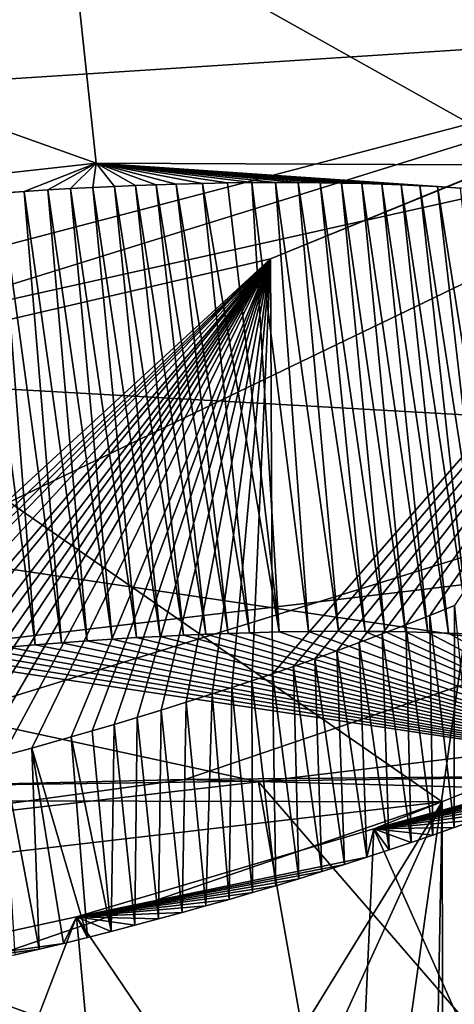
# Model space of a CAD drawing. Header units: metres. Extents: x -147 to 294, y -23 to 81.
# Tile 334 of 656: x 247.424 to 248.062, y 17.098 to 18.543. Entities that reach past the tile are written whole.
import ezdxf

# ---------------------------------------------------------------- set-up
doc = ezdxf.new("R2010")
doc.units = ezdxf.units.M
doc.layers.add('solid_AVA_153', color=7, linetype='CONTINUOUS')

msp = doc.modelspace()

# ---------------------------------------------------------------- linework, layer by layer
at = {"layer": 'solid_AVA_153'}
for points in [[(235.382919, 20.174784, 271.545105), (248.68512, 21.944908, 269.990875), (236.747787, 7.212847, 268.464081)], [(248.68512, 21.944908, 269.990875), (246.785263, 8.478528, 267.585846), (236.747787, 7.212847, 268.464081)], [(248.68512, 21.944908, 269.990875), (253.524139, 10.754683, 266.204803), (246.785263, 8.478528, 267.585846)], [(250.906952, 11.006205, 270.554932), (249.574112, 21.555054, 273.642517), (235.413086, 19.895332, 274.532532)], [(250.906952, 11.006205, 270.554932), (235.413086, 19.895332, 274.532532), (235.975128, 14.554294, 273.108093)], [(246.510284, 17.270866, 189.794327), (245.98967, 17.816858, 187.674927), (254.132614, 19.629084, 186.691681)], [(248.600922, 19.607344, 183.324738), (254.132614, 19.629084, 186.691681), (245.98967, 17.816858, 187.674927)], [(247.666275, 17.428185, 189.912994), (246.510284, 17.270866, 189.794327), (254.132614, 19.629084, 186.691681)], [(248.678467, 17.400953, 190.59404), (247.666275, 17.428185, 189.912994), (254.132614, 19.629084, 186.691681)], [(248.175293, 19.324511, 183.976242), (248.600922, 19.607344, 183.324738), (245.98967, 17.816858, 187.674927)], [(247.557861, 19.073439, 184.42691), (248.175293, 19.324511, 183.976242), (245.98967, 17.816858, 187.674927)], [(246.024277, 18.755999, 184.598358), (247.557861, 19.073439, 184.42691), (245.98967, 17.816858, 187.674927)], [(249.380035, 18.783726, 198.120804), (244.016846, 18.2379, 198.04126), (248.6633, 18.537403, 198.839584)], [(249.380035, 18.783726, 198.120804), (244.144302, 18.446239, 197.221237), (244.016846, 18.2379, 198.04126)], [(249.380035, 18.783726, 198.120804), (246.855591, 17.569769, 197.384338), (244.144302, 18.446239, 197.221237)], [(249.380035, 18.783726, 198.120804), (249.500443, 17.883444, 197.87999), (246.855591, 17.569769, 197.384338)], [(248.193954, 18.330191, 190.74176), (248.165161, 18.73015, 190.832672), (247.49472, 18.721941, 190.432083)], [(247.536087, 18.333069, 190.350815), (247.49472, 18.721941, 190.432083), (246.733246, 18.619106, 190.282104)], [(247.536087, 18.333069, 190.350815), (248.193954, 18.330191, 190.74176), (247.49472, 18.721941, 190.432083)], [(247.536087, 18.333069, 190.350815), (246.733246, 18.619106, 190.282104), (246.772278, 18.24843, 190.204239)], [(244.016846, 18.2379, 198.04126), (248.740402, 17.540977, 198.631851), (248.6633, 18.537403, 198.839584)], [(248.633331, 18.534275, 195.033401), (246.740219, 18.038639, 195.651199), (249.500443, 17.883444, 197.87999)], [(246.763519, 17.953737, 194.898636), (246.740219, 18.038639, 195.651199), (248.633331, 18.534275, 195.033401)], [(247.792297, 18.192648, 194.698029), (246.763519, 17.953737, 194.898636), (248.633331, 18.534275, 195.033401)], [(248.62767, 18.533768, 194.096832), (247.792297, 18.192648, 194.698029), (248.633331, 18.534275, 195.033401)], [(247.79509, 17.58362, 194.224289), (247.792297, 18.192648, 194.698029), (248.62767, 18.533768, 194.096832)], [(247.825928, 17.594303, 194.209778), (247.79509, 17.58362, 194.224289), (248.62767, 18.533768, 194.096832)], [(247.857422, 17.605427, 194.194275), (247.825928, 17.594303, 194.209778), (248.62767, 18.533768, 194.096832)], [(247.889633, 17.617023, 194.177734), (247.857422, 17.605427, 194.194275), (248.62767, 18.533768, 194.096832)], [(247.922684, 17.629175, 194.160004), (247.889633, 17.617023, 194.177734), (248.62767, 18.533768, 194.096832)], [(247.956482, 17.641872, 194.141022), (247.922684, 17.629175, 194.160004), (248.62767, 18.533768, 194.096832)], [(247.991104, 17.655169, 194.120682), (247.956482, 17.641872, 194.141022), (248.62767, 18.533768, 194.096832)], [(248.026489, 17.669071, 194.098907), (247.991104, 17.655169, 194.120682), (248.62767, 18.533768, 194.096832)], [(248.062637, 17.683615, 194.075607), (248.026489, 17.669071, 194.098907), (248.62767, 18.533768, 194.096832)], [(247.536087, 18.333069, 190.350815), (246.772278, 18.24843, 190.204239), (247.430695, 18.291344, 190.431702)], [(247.536087, 18.333069, 190.350815), (247.430695, 18.291344, 190.431702), (247.465027, 18.293566, 190.443832)], [(247.536087, 18.333069, 190.350815), (247.465027, 18.293566, 190.443832), (247.498596, 18.295549, 190.456329)], [(247.536087, 18.333069, 190.350815), (247.498596, 18.295549, 190.456329), (247.531281, 18.2973, 190.469147)], [(247.536087, 18.333069, 190.350815), (247.531281, 18.2973, 190.469147), (247.56311, 18.29883, 190.482239)], [(247.536087, 18.333069, 190.350815), (247.56311, 18.29883, 190.482239), (247.594131, 18.300152, 190.495575)], [(247.536087, 18.333069, 190.350815), (247.594131, 18.300152, 190.495575), (247.62439, 18.301279, 190.509155)], [(247.536087, 18.333069, 190.350815), (247.62439, 18.301279, 190.509155), (247.653931, 18.302219, 190.52298)], [(247.536087, 18.333069, 190.350815), (247.653931, 18.302219, 190.52298), (247.692261, 18.303204, 190.541733)], [(247.536087, 18.333069, 190.350815), (247.692261, 18.303204, 190.541733), (247.729263, 18.30389, 190.560745)], [(247.536087, 18.333069, 190.350815), (247.729263, 18.30389, 190.560745), (247.764984, 18.304304, 190.579971)], [(247.536087, 18.333069, 190.350815), (247.764984, 18.304304, 190.579971), (247.7995, 18.304462, 190.599396)], [(247.536087, 18.333069, 190.350815), (247.7995, 18.304462, 190.599396), (247.832916, 18.304384, 190.619003)], [(247.536087, 18.333069, 190.350815), (247.832916, 18.304384, 190.619003), (247.865295, 18.304083, 190.638794)], [(247.536087, 18.333069, 190.350815), (247.865295, 18.304083, 190.638794), (247.896545, 18.303574, 190.65863)], [(247.536087, 18.333069, 190.350815), (247.896545, 18.303574, 190.65863), (247.926727, 18.302876, 190.678528)], [(247.536087, 18.333069, 190.350815), (247.926727, 18.302876, 190.678528), (247.955887, 18.301996, 190.698441)], [(247.536087, 18.333069, 190.350815), (247.955887, 18.301996, 190.698441), (247.984116, 18.300951, 190.718414)], [(247.536087, 18.333069, 190.350815), (247.984116, 18.300951, 190.718414), (248.011459, 18.299747, 190.738403)], [(247.536087, 18.333069, 190.350815), (248.011459, 18.299747, 190.738403), (248.037827, 18.298401, 190.758347)], [(247.536087, 18.333069, 190.350815), (248.037827, 18.298401, 190.758347), (248.071609, 18.296402, 190.784821)], [(247.536087, 18.333069, 190.350815), (248.071609, 18.296402, 190.784821), (248.193954, 18.330191, 190.74176)], [(247.498596, 18.295549, 190.456329), (247.465027, 18.293566, 190.443832), (247.559677, 17.634298, 190.282913)], [(247.531281, 18.2973, 190.469147), (247.498596, 18.295549, 190.456329), (247.59549, 17.636499, 190.296768)], [(247.498596, 18.295549, 190.456329), (247.559677, 17.634298, 190.282913), (247.59549, 17.636499, 190.296768)], [(247.56311, 18.29883, 190.482239), (247.531281, 18.2973, 190.469147), (247.630371, 17.638432, 190.310989)], [(247.531281, 18.2973, 190.469147), (247.59549, 17.636499, 190.296768), (247.630371, 17.638432, 190.310989)], [(247.594131, 18.300152, 190.495575), (247.56311, 18.29883, 190.482239), (247.664368, 17.64011, 190.325562)], [(247.56311, 18.29883, 190.482239), (247.630371, 17.638432, 190.310989), (247.664368, 17.64011, 190.325562)], [(247.62439, 18.301279, 190.509155), (247.594131, 18.300152, 190.495575), (247.697571, 17.64155, 190.340485)], [(247.594131, 18.300152, 190.495575), (247.664368, 17.64011, 190.325562), (247.697571, 17.64155, 190.340485)], [(247.653931, 18.302219, 190.52298), (247.62439, 18.301279, 190.509155), (247.729919, 17.642759, 190.355667)], [(247.62439, 18.301279, 190.509155), (247.697571, 17.64155, 190.340485), (247.729919, 17.642759, 190.355667)], [(247.692261, 18.303204, 190.541733), (247.653931, 18.302219, 190.52298), (247.761429, 17.643749, 190.371078)], [(247.653931, 18.302219, 190.52298), (247.729919, 17.642759, 190.355667), (247.761429, 17.643749, 190.371078)], [(247.729263, 18.30389, 190.560745), (247.692261, 18.303204, 190.541733), (247.805099, 17.64481, 190.393524)], [(247.692261, 18.303204, 190.541733), (247.761429, 17.643749, 190.371078), (247.805099, 17.64481, 190.393524)], [(247.764984, 18.304304, 190.579971), (247.729263, 18.30389, 190.560745), (247.805099, 17.64481, 190.393524)], [(247.7995, 18.304462, 190.599396), (247.764984, 18.304304, 190.579971), (247.848038, 17.645487, 190.41684)], [(247.764984, 18.304304, 190.579971), (247.805099, 17.64481, 190.393524), (247.848038, 17.645487, 190.41684)], [(247.7995, 18.304462, 190.599396), (247.848038, 17.645487, 190.41684), (247.892044, 17.645788, 190.442062)], [(247.832916, 18.304384, 190.619003), (247.7995, 18.304462, 190.599396), (247.892044, 17.645788, 190.442062)], [(247.832916, 18.304384, 190.619003), (247.892044, 17.645788, 190.442062), (247.931458, 17.645714, 190.465805)], [(247.865295, 18.304083, 190.638794), (247.832916, 18.304384, 190.619003), (247.931458, 17.645714, 190.465805)], [(247.865295, 18.304083, 190.638794), (247.931458, 17.645714, 190.465805), (247.960114, 17.645451, 190.483826)], [(247.896545, 18.303574, 190.65863), (247.865295, 18.304083, 190.638794), (247.960114, 17.645451, 190.483826)], [(247.896545, 18.303574, 190.65863), (247.960114, 17.645451, 190.483826), (247.990723, 17.644955, 190.503738)], [(247.926727, 18.302876, 190.678528), (247.896545, 18.303574, 190.65863), (247.990723, 17.644955, 190.503738)], [(247.926727, 18.302876, 190.678528), (247.990723, 17.644955, 190.503738), (248.023407, 17.644184, 190.525833)], [(247.955887, 18.301996, 190.698441), (247.926727, 18.302876, 190.678528), (248.023407, 17.644184, 190.525833)], [(247.955887, 18.301996, 190.698441), (248.023407, 17.644184, 190.525833), (248.053879, 17.643232, 190.547226)], [(247.984116, 18.300951, 190.718414), (247.955887, 18.301996, 190.698441), (248.053879, 17.643232, 190.547226)], [(247.984116, 18.300951, 190.718414), (248.053879, 17.643232, 190.547226), (248.083984, 17.642059, 190.569153)], [(248.011459, 18.299747, 190.738403), (247.984116, 18.300951, 190.718414), (248.083984, 17.642059, 190.569153)], [(248.011459, 18.299747, 190.738403), (248.083984, 17.642059, 190.569153), (248.113724, 17.640669, 190.591583)], [(248.037827, 18.298401, 190.758347), (248.011459, 18.299747, 190.738403), (248.113724, 17.640669, 190.591583)], [(248.037827, 18.298401, 190.758347), (248.113724, 17.640669, 190.591583), (248.143051, 17.639055, 190.614532)], [(248.071609, 18.296402, 190.784821), (248.037827, 18.298401, 190.758347), (248.143051, 17.639055, 190.614532)], [(246.772278, 18.24843, 190.204239), (247.395569, 18.288877, 190.419983), (247.430695, 18.291344, 190.431702)], [(247.395569, 18.288877, 190.419983), (247.359604, 18.28615, 190.408676), (247.446472, 17.62594, 190.243866)], [(247.359604, 18.28615, 190.408676), (247.406784, 17.622526, 190.231842), (247.446472, 17.62594, 190.243866)], [(247.430695, 18.291344, 190.431702), (247.395569, 18.288877, 190.419983), (247.485153, 17.629028, 190.256409)], [(247.395569, 18.288877, 190.419983), (247.446472, 17.62594, 190.243866), (247.485153, 17.629028, 190.256409)], [(247.465027, 18.293566, 190.443832), (247.430695, 18.291344, 190.431702), (247.522873, 17.631809, 190.269424)], [(247.430695, 18.291344, 190.431702), (247.485153, 17.629028, 190.256409), (247.522873, 17.631809, 190.269424)], [(247.465027, 18.293566, 190.443832), (247.522873, 17.631809, 190.269424), (247.559677, 17.634298, 190.282913)], [(244.016846, 18.2379, 198.04126), (246.80867, 17.313625, 198.277267), (247.774475, 17.42494, 198.454025)], [(244.016846, 18.2379, 198.04126), (247.774475, 17.42494, 198.454025), (248.740402, 17.540977, 198.631851)], [(246.867691, 17.342163, 194.414978), (246.763519, 17.953737, 194.898636), (247.792297, 18.192648, 194.698029)], [(246.919128, 17.352015, 194.415421), (246.867691, 17.342163, 194.414978), (247.792297, 18.192648, 194.698029)], [(246.952316, 17.358517, 194.415039), (246.919128, 17.352015, 194.415421), (247.792297, 18.192648, 194.698029)], [(246.984909, 17.365067, 194.414169), (246.952316, 17.358517, 194.415039), (247.792297, 18.192648, 194.698029)], [(247.044571, 17.377474, 194.411331), (246.984909, 17.365067, 194.414169), (247.792297, 18.192648, 194.698029)], [(247.104126, 17.390411, 194.406845), (247.044571, 17.377474, 194.411331), (247.792297, 18.192648, 194.698029)], [(247.136749, 17.397732, 194.403702), (247.104126, 17.390411, 194.406845), (247.792297, 18.192648, 194.698029)], [(247.192398, 17.410622, 194.397171), (247.136749, 17.397732, 194.403702), (247.792297, 18.192648, 194.698029)], [(247.224274, 17.418226, 194.392776), (247.192398, 17.410622, 194.397171), (247.792297, 18.192648, 194.698029)], [(247.25943, 17.426807, 194.387344), (247.224274, 17.418226, 194.392776), (247.792297, 18.192648, 194.698029)], [(247.290222, 17.434486, 194.382111), (247.25943, 17.426807, 194.387344), (247.792297, 18.192648, 194.698029)], [(247.323639, 17.442987, 194.3759), (247.290222, 17.434486, 194.382111), (247.792297, 18.192648, 194.698029)], [(247.359879, 17.45241, 194.36853), (247.323639, 17.442987, 194.3759), (247.792297, 18.192648, 194.698029)], [(247.399139, 17.46286, 194.359787), (247.359879, 17.45241, 194.36853), (247.792297, 18.192648, 194.698029)], [(247.441605, 17.474455, 194.349442), (247.399139, 17.46286, 194.359787), (247.792297, 18.192648, 194.698029)], [(247.499435, 17.490746, 194.333832), (247.441605, 17.474455, 194.349442), (247.792297, 18.192648, 194.698029)], [(247.530411, 17.499714, 194.324738), (247.499435, 17.490746, 194.333832), (247.792297, 18.192648, 194.698029)], [(247.56279, 17.509272, 194.314636), (247.530411, 17.499714, 194.324738), (247.792297, 18.192648, 194.698029)], [(247.596619, 17.519453, 194.303482), (247.56279, 17.509272, 194.314636), (247.792297, 18.192648, 194.698029)], [(247.631897, 17.5303, 194.291122), (247.596619, 17.519453, 194.303482), (247.792297, 18.192648, 194.698029)], [(247.668625, 17.541842, 194.277496), (247.631897, 17.5303, 194.291122), (247.792297, 18.192648, 194.698029)], [(247.706833, 17.554131, 194.262466), (247.668625, 17.541842, 194.277496), (247.792297, 18.192648, 194.698029)], [(247.735535, 17.563549, 194.25058), (247.706833, 17.554131, 194.262466), (247.792297, 18.192648, 194.698029)], [(247.764969, 17.573378, 194.237869), (247.735535, 17.563549, 194.25058), (247.792297, 18.192648, 194.698029)], [(247.79509, 17.58362, 194.224289), (247.764969, 17.573378, 194.237869), (247.792297, 18.192648, 194.698029)], [(246.740219, 18.038639, 195.651199), (246.855591, 17.569769, 197.384338), (249.500443, 17.883444, 197.87999)], [(246.263687, 17.399652, 202.563141), (248.044678, 17.395647, 203.368958), (247.146698, 18.016191, 200.360504)], [(247.219696, 15.583611, 199.973969), (247.146698, 18.016191, 200.360504), (248.044678, 17.395647, 203.368958)], [(248.062042, 17.357693, 194.012024), (248.026489, 17.669071, 194.098907), (248.062637, 17.683615, 194.075607)], [(248.062042, 17.357693, 194.012024), (248.062637, 17.683615, 194.075607), (248.092926, 17.36874, 193.991837)], [(248.030685, 17.34671, 194.031723), (247.991104, 17.655169, 194.120682), (248.026489, 17.669071, 194.098907)], [(248.030685, 17.34671, 194.031723), (248.026489, 17.669071, 194.098907), (248.062042, 17.357693, 194.012024)], [(247.805099, 17.64481, 190.393524), (247.761429, 17.643749, 190.371078), (248.423264, 17.434977, 190.667694)], [(247.848038, 17.645487, 190.41684), (247.805099, 17.64481, 190.393524), (248.423264, 17.434977, 190.667694)], [(247.892044, 17.645788, 190.442062), (247.848038, 17.645487, 190.41684), (248.423264, 17.434977, 190.667694)], [(247.931458, 17.645714, 190.465805), (247.892044, 17.645788, 190.442062), (248.423264, 17.434977, 190.667694)], [(247.960114, 17.645451, 190.483826), (247.931458, 17.645714, 190.465805), (248.423264, 17.434977, 190.667694)], [(247.998856, 17.335804, 194.050903), (247.956482, 17.641872, 194.141022), (247.991104, 17.655169, 194.120682)], [(247.990723, 17.644955, 190.503738), (247.960114, 17.645451, 190.483826), (248.423264, 17.434977, 190.667694)], [(248.023407, 17.644184, 190.525833), (247.990723, 17.644955, 190.503738), (248.423264, 17.434977, 190.667694)], [(247.998856, 17.335804, 194.050903), (247.991104, 17.655169, 194.120682), (248.030685, 17.34671, 194.031723)], [(247.522873, 17.631809, 190.269424), (247.485153, 17.629028, 190.256409), (248.423264, 17.434977, 190.667694)], [(247.559677, 17.634298, 190.282913), (247.522873, 17.631809, 190.269424), (248.423264, 17.434977, 190.667694)], [(247.59549, 17.636499, 190.296768), (247.559677, 17.634298, 190.282913), (248.423264, 17.434977, 190.667694)], [(247.630371, 17.638432, 190.310989), (247.59549, 17.636499, 190.296768), (248.423264, 17.434977, 190.667694)], [(247.664368, 17.64011, 190.325562), (247.630371, 17.638432, 190.310989), (248.423264, 17.434977, 190.667694)], [(247.697571, 17.64155, 190.340485), (247.664368, 17.64011, 190.325562), (248.423264, 17.434977, 190.667694)], [(247.729919, 17.642759, 190.355667), (247.697571, 17.64155, 190.340485), (248.423264, 17.434977, 190.667694)], [(247.761429, 17.643749, 190.371078), (247.729919, 17.642759, 190.355667), (248.423264, 17.434977, 190.667694)], [(247.966599, 17.324982, 194.06955), (247.922684, 17.629175, 194.160004), (247.956482, 17.641872, 194.141022)], [(247.966599, 17.324982, 194.06955), (247.956482, 17.641872, 194.141022), (247.998856, 17.335804, 194.050903)], [(248.053879, 17.643232, 190.547226), (248.023407, 17.644184, 190.525833), (248.423264, 17.434977, 190.667694)], [(248.083984, 17.642059, 190.569153), (248.053879, 17.643232, 190.547226), (248.423264, 17.434977, 190.667694)], [(247.338242, 17.616058, 190.213013), (247.302917, 17.612448, 190.204254), (248.423264, 17.434977, 190.667694)], [(247.372879, 17.619415, 190.222214), (247.338242, 17.616058, 190.213013), (248.423264, 17.434977, 190.667694)], [(247.406784, 17.622526, 190.231842), (247.372879, 17.619415, 190.222214), (248.423264, 17.434977, 190.667694)], [(247.446472, 17.62594, 190.243866), (247.406784, 17.622526, 190.231842), (248.423264, 17.434977, 190.667694)], [(247.485153, 17.629028, 190.256409), (247.446472, 17.62594, 190.243866), (248.423264, 17.434977, 190.667694)], [(247.900955, 17.303633, 194.105225), (247.857422, 17.605427, 194.194275), (247.889633, 17.617023, 194.177734)], [(247.93396, 17.314255, 194.087677), (247.889633, 17.617023, 194.177734), (247.922684, 17.629175, 194.160004)], [(247.900955, 17.303633, 194.105225), (247.889633, 17.617023, 194.177734), (247.93396, 17.314255, 194.087677)], [(247.93396, 17.314255, 194.087677), (247.922684, 17.629175, 194.160004), (247.966599, 17.324982, 194.06955)], [(247.302917, 17.612448, 190.204254), (247.266861, 17.608574, 190.195984), (248.423264, 17.434977, 190.667694)], [(247.266861, 17.608574, 190.195984), (247.279419, 17.419235, 190.045929), (248.423264, 17.434977, 190.667694)], [(247.86763, 17.293127, 194.122223), (247.825928, 17.594303, 194.209778), (247.857422, 17.605427, 194.194275)], [(247.86763, 17.293127, 194.122223), (247.857422, 17.605427, 194.194275), (247.900955, 17.303633, 194.105225)], [(247.834, 17.282745, 194.138626), (247.79509, 17.58362, 194.224289), (247.825928, 17.594303, 194.209778)], [(247.834, 17.282745, 194.138626), (247.825928, 17.594303, 194.209778), (247.86763, 17.293127, 194.122223)], [(247.765991, 17.2624, 194.169601), (247.735535, 17.563549, 194.25058), (247.764969, 17.573378, 194.237869)], [(247.80011, 17.272499, 194.154419), (247.764969, 17.573378, 194.237869), (247.79509, 17.58362, 194.224289)], [(247.765991, 17.2624, 194.169601), (247.764969, 17.573378, 194.237869), (247.80011, 17.272499, 194.154419)], [(247.80011, 17.272499, 194.154419), (247.79509, 17.58362, 194.224289), (247.834, 17.282745, 194.138626)], [(247.731689, 17.252453, 194.184158), (247.706833, 17.554131, 194.262466), (247.735535, 17.563549, 194.25058)], [(247.731689, 17.252453, 194.184158), (247.735535, 17.563549, 194.25058), (247.765991, 17.2624, 194.169601)], [(247.69722, 17.242674, 194.198059), (247.668625, 17.541842, 194.277496), (247.706833, 17.554131, 194.262466)], [(247.69722, 17.242674, 194.198059), (247.706833, 17.554131, 194.262466), (247.731689, 17.252453, 194.184158)], [(247.62793, 17.223648, 194.223862), (247.596619, 17.519453, 194.303482), (247.631897, 17.5303, 194.291122)], [(247.62793, 17.223648, 194.223862), (247.631897, 17.5303, 194.291122), (247.662628, 17.233068, 194.211304)], [(247.662628, 17.233068, 194.211304), (247.631897, 17.5303, 194.291122), (247.668625, 17.541842, 194.277496)], [(247.662628, 17.233068, 194.211304), (247.668625, 17.541842, 194.277496), (247.69722, 17.242674, 194.198059)], [(248.562622, 16.515484, 202.279831), (248.740402, 17.540977, 198.631851), (247.774475, 17.42494, 198.454025)], [(247.593185, 17.214422, 194.235733), (247.56279, 17.509272, 194.314636), (247.596619, 17.519453, 194.303482)], [(247.593185, 17.214422, 194.235733), (247.596619, 17.519453, 194.303482), (247.62793, 17.223648, 194.223862)], [(247.558365, 17.205395, 194.246902), (247.530411, 17.499714, 194.324738), (247.56279, 17.509272, 194.314636)], [(247.558365, 17.205395, 194.246902), (247.56279, 17.509272, 194.314636), (247.593185, 17.214422, 194.235733)], [(247.944077, 17.355907, 193.948334), (248.317215, 17.503916, 193.654663), (248.217697, 16.742601, 193.662384)], [(248.319214, 17.458282, 193.814667), (248.317215, 17.503916, 193.654663), (247.944077, 17.355907, 193.948334)], [(247.523376, 17.196522, 194.257462), (247.441605, 17.474455, 194.349442), (247.499435, 17.490746, 194.333832)], [(247.558365, 17.205395, 194.246902), (247.499435, 17.490746, 194.333832), (247.530411, 17.499714, 194.324738)], [(247.523376, 17.196522, 194.257462), (247.499435, 17.490746, 194.333832), (247.558365, 17.205395, 194.246902)], [(247.452759, 17.179224, 194.276688), (247.399139, 17.46286, 194.359787), (247.441605, 17.474455, 194.349442)], [(247.452759, 17.179224, 194.276688), (247.441605, 17.474455, 194.349442), (247.488174, 17.187798, 194.26738)], [(247.488174, 17.187798, 194.26738), (247.441605, 17.474455, 194.349442), (247.523376, 17.196522, 194.257462)], [(247.41713, 17.170797, 194.285385), (247.399139, 17.46286, 194.359787), (247.452759, 17.179224, 194.276688)], [(248.29248, 17.446827, 193.838593), (248.319214, 17.458282, 193.814667), (247.944077, 17.355907, 193.948334)], [(248.265396, 17.435476, 193.861954), (248.29248, 17.446827, 193.838593), (247.944077, 17.355907, 193.948334)], [(247.279419, 17.419235, 190.045929), (246.510284, 17.270866, 189.794327), (247.666275, 17.428185, 189.912994)], [(248.423264, 17.434977, 190.667694), (247.279419, 17.419235, 190.045929), (247.666275, 17.428185, 189.912994)], [(248.423264, 17.434977, 190.667694), (247.666275, 17.428185, 189.912994), (248.678467, 17.400953, 190.59404)], [(248.237991, 17.424242, 193.884735), (248.265396, 17.435476, 193.861954), (247.944077, 17.355907, 193.948334)], [(247.86174, 16.930601, 200.304733), (247.774475, 17.42494, 198.454025), (246.80867, 17.313625, 198.277267)], [(247.86174, 16.930601, 200.304733), (248.562622, 16.515484, 202.279831), (247.774475, 17.42494, 198.454025)], [(248.210266, 17.413136, 193.906906), (248.237991, 17.424242, 193.884735), (247.944077, 17.355907, 193.948334)], [(248.182266, 17.402164, 193.928452), (248.210266, 17.413136, 193.906906), (247.944077, 17.355907, 193.948334)], [(246.263687, 17.399652, 202.563141), (245.902313, 17.146, 203.470184), (248.044678, 17.395647, 203.368958)], [(248.153061, 17.390985, 193.950043), (248.182266, 17.402164, 193.928452), (247.944077, 17.355907, 193.948334)], [(245.902313, 17.146, 203.470184), (245.851944, 16.641645, 205.569702), (248.044678, 17.395647, 203.368958)], [(246.055862, 14.163457, 204.70488), (248.044678, 17.395647, 203.368958), (245.851944, 16.641645, 205.569702)], [(246.055862, 14.163457, 204.70488), (248.048248, 14.985803, 202.720764), (248.044678, 17.395647, 203.368958)], [(248.006454, 15.366845, 201.250473), (247.219696, 15.583611, 199.973969), (248.044678, 17.395647, 203.368958)], [(248.123276, 17.379841, 193.971161), (248.153061, 17.390985, 193.950043), (247.944077, 17.355907, 193.948334)], [(248.048248, 14.985803, 202.720764), (248.006454, 15.366845, 201.250473), (248.044678, 17.395647, 203.368958)], [(248.092926, 17.36874, 193.991837), (248.123276, 17.379841, 193.971161), (247.944077, 17.355907, 193.948334)], [(247.507568, 17.226765, 194.142487), (247.944077, 17.355907, 193.948334), (247.911438, 16.629923, 193.858093)], [(247.93396, 17.314255, 194.087677), (247.944077, 17.355907, 193.948334), (247.507568, 17.226765, 194.142487)], [(247.944077, 17.355907, 193.948334), (248.217697, 16.742601, 193.662384), (247.911438, 16.629923, 193.858093)], [(247.93396, 17.314255, 194.087677), (247.966599, 17.324982, 194.06955), (247.944077, 17.355907, 193.948334)], [(248.062042, 17.357693, 194.012024), (248.092926, 17.36874, 193.991837), (247.944077, 17.355907, 193.948334)], [(248.030685, 17.34671, 194.031723), (248.062042, 17.357693, 194.012024), (247.944077, 17.355907, 193.948334)], [(247.998856, 17.335804, 194.050903), (248.030685, 17.34671, 194.031723), (247.944077, 17.355907, 193.948334)], [(247.966599, 17.324982, 194.06955), (247.998856, 17.335804, 194.050903), (247.944077, 17.355907, 193.948334)], [(246.10759, 16.98877, 199.043335), (247.86174, 16.930601, 200.304733), (246.80867, 17.313625, 198.277267)], [(247.900955, 17.303633, 194.105225), (247.93396, 17.314255, 194.087677), (247.507568, 17.226765, 194.142487)], [(247.86763, 17.293127, 194.122223), (247.900955, 17.303633, 194.105225), (247.507568, 17.226765, 194.142487)], [(247.834, 17.282745, 194.138626), (247.86763, 17.293127, 194.122223), (247.507568, 17.226765, 194.142487)], [(247.80011, 17.272499, 194.154419), (247.834, 17.282745, 194.138626), (247.507568, 17.226765, 194.142487)], [(247.765991, 17.2624, 194.169601), (247.80011, 17.272499, 194.154419), (247.507568, 17.226765, 194.142487)], [(247.731689, 17.252453, 194.184158), (247.765991, 17.2624, 194.169601), (247.507568, 17.226765, 194.142487)], [(247.69722, 17.242674, 194.198059), (247.731689, 17.252453, 194.184158), (247.507568, 17.226765, 194.142487)], [(247.662628, 17.233068, 194.211304), (247.69722, 17.242674, 194.198059), (247.507568, 17.226765, 194.142487)], [(247.033783, 17.124269, 194.225967), (247.507568, 17.226765, 194.142487), (247.206604, 16.444824, 194.065231)], [(247.488174, 17.187798, 194.26738), (247.507568, 17.226765, 194.142487), (247.033783, 17.124269, 194.225967)], [(247.507568, 17.226765, 194.142487), (247.570496, 16.529465, 193.994095), (247.206604, 16.444824, 194.065231)], [(247.488174, 17.187798, 194.26738), (247.523376, 17.196522, 194.257462), (247.507568, 17.226765, 194.142487)], [(247.62793, 17.223648, 194.223862), (247.662628, 17.233068, 194.211304), (247.507568, 17.226765, 194.142487)], [(247.507568, 17.226765, 194.142487), (247.911438, 16.629923, 193.858093), (247.570496, 16.529465, 193.994095)], [(247.593185, 17.214422, 194.235733), (247.62793, 17.223648, 194.223862), (247.507568, 17.226765, 194.142487)], [(247.558365, 17.205395, 194.246902), (247.593185, 17.214422, 194.235733), (247.507568, 17.226765, 194.142487)], [(247.523376, 17.196522, 194.257462), (247.558365, 17.205395, 194.246902), (247.507568, 17.226765, 194.142487)], [(247.452759, 17.179224, 194.276688), (247.488174, 17.187798, 194.26738), (247.033783, 17.124269, 194.225967)], [(247.41713, 17.170797, 194.285385), (247.452759, 17.179224, 194.276688), (247.033783, 17.124269, 194.225967)]]:
    msp.add_3dface(points, dxfattribs=at)

doc.saveas('drawing.dxf')
